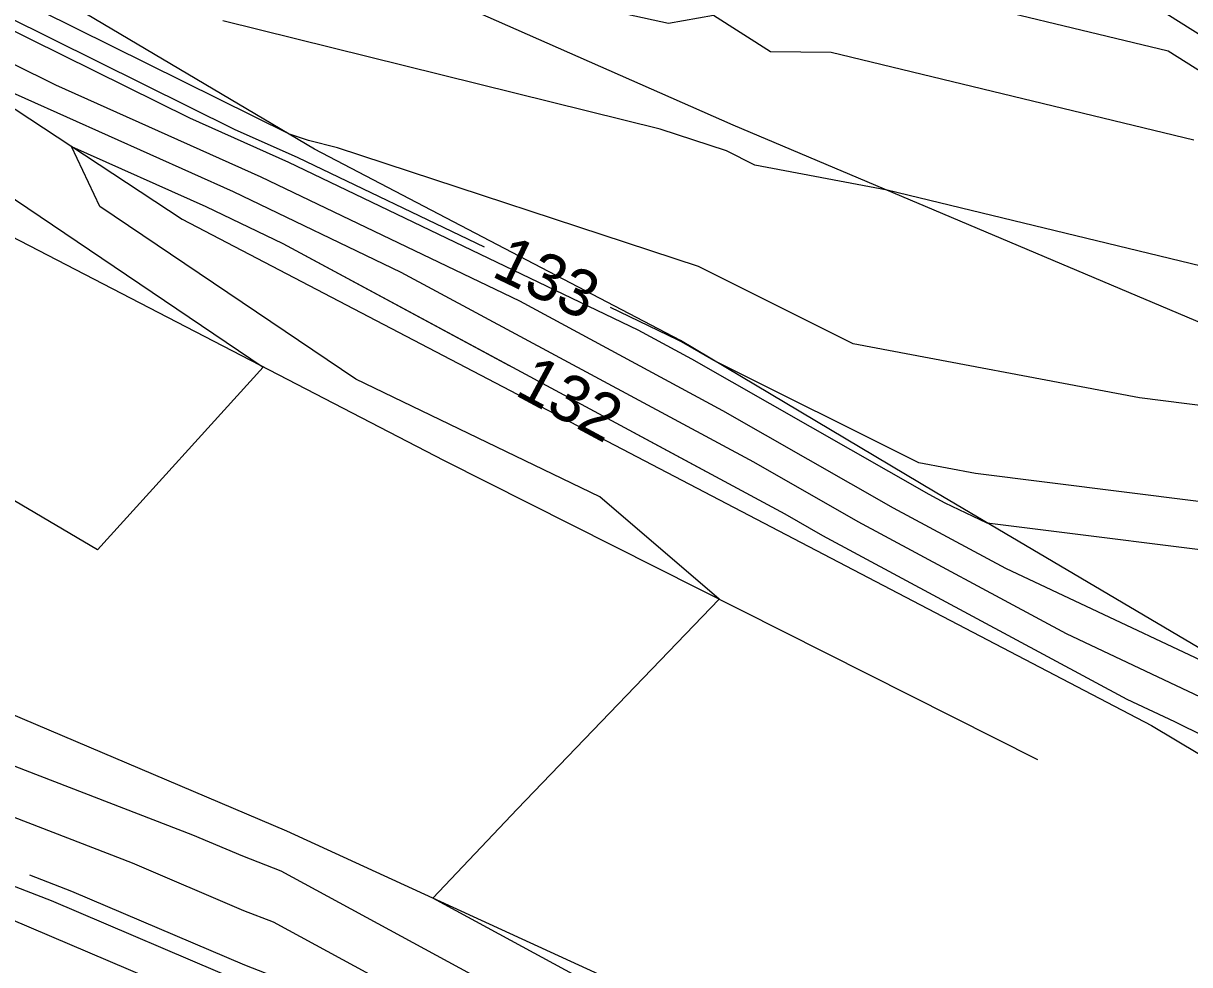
# Model space of a CAD drawing. Extents: x 2354170 to 2357230, y 866100 to 868290.
# Drawn here: x 2355143.45 to 2355193.44, y 867532.18 to 867572.53 of the extents above; entities that cross this region are included whole.
import ezdxf

# ---------------------------------------------------------------- set-up
doc = ezdxf.new("R2010")
doc.units = 0
for name, color, linetype in [('Default', 7, 'Continuous'), ('DTM Contours Minor', 7, 'Continuous'), ('DTM Contours Minor Text', 7, 'Continuous'), ('PH Exist DTM Breakline', 7, 'Continuous')]:
    doc.layers.add(name, color=color, linetype=linetype)

msp = doc.modelspace()

# ---------------------------------------------------------------- linework, layer by layer
at = {"layer": 'Default'}
for points in [[(2355195.185, 867571.205), (2355191.954, 867573.235), (2355183.522, 867575.274), (2355177.568, 867575.353), (2355171.95, 867578.913), (2355167.541, 867578.113), (2355149.189, 867582.139), (2355147.265, 867582.225), (2355142.45, 867583.788), (2355140.894, 867584.558), (2355139.703, 867584.661), (2355124.733, 867589.542), (2355116.111, 867592.405), (2355112.808, 867593.938), (2355107.819, 867595.785), (2355100.126, 867597.682)], [(2355039.748, 867582.774), (2355057.845, 867572.501), (2355066.09, 867568.423), (2355075.66, 867563.616), (2355088.2, 867558.035), (2355090.288, 867556.998), (2355109.078, 867548.638), (2355117.687, 867544.873), (2355118.143, 867544.673), (2355135.4, 867537.032), (2355142.924, 867534.128), (2355152.971, 867529.837), (2355153.53, 867529.622), (2355160.154, 867526.024), (2355180.934, 867517.127), (2355182.414, 867516.349), (2355190.855, 867512.84), (2355199.936, 867509.264)], [(2355213.776, 867534.763), (2355213.484, 867534.942), (2355205.64, 867545.598), (2355197.096, 867549.561), (2355184.765, 867551.103), (2355182.963, 867551.953), (2355182.27, 867552.325), (2355172.1, 867558.137), (2355169.804, 867559.374), (2355154.832, 867566.554), (2355150.594, 867568.454), (2355135.585, 867575.896), (2355126.87, 867579.511), (2355126.831, 867579.53)], [(2355196.477, 867555.819), (2355191.29, 867556.468), (2355179.022, 867558.791), (2355172.392, 867562.107), (2355156.926, 867567.194), (2355155.672, 867567.504), (2355154.867, 867567.769), (2355133.535, 867578.346)], [(2355062.336, 867577.188), (2355085.998, 867565.304), (2355089.249, 867563.857), (2355094.47, 867561.263), (2355100.002, 867558.802), (2355121.91, 867549.221), (2355123.07, 867548.714), (2355128.285, 867546.405), (2355150.708, 867537.749), (2355152.846, 867536.836), (2355154.489, 867536.205), (2355173.961, 867525.629), (2355181.609, 867522.355), (2355185.848, 867520.129), (2355189.188, 867518.74), (2355211.575, 867509.924)], [(2355193.625, 867567.513), (2355178.08, 867571.272), (2355175.48, 867571.306), (2355173.027, 867572.861), (2355171.102, 867572.512), (2355157.058, 867575.592)], [(2355063.587, 867574.266), (2355082.552, 867564.741), (2355088.899, 867561.917), (2355093.076, 867559.842), (2355103.027, 867555.414), (2355120.503, 867547.772), (2355121.428, 867547.367), (2355130.657, 867543.28), (2355148.114, 867536.542), (2355152.888, 867534.503), (2355154.169, 867534.011), (2355169.359, 867525.761), (2355181.384, 867520.612), (2355184.703, 867518.869), (2355189.744, 867516.774), (2355207.695, 867509.704)], [(2355197.63, 867543.467), (2355185.559, 867549.156), (2355180.75, 867551.741), (2355173.432, 867555.923), (2355164.728, 867560.611), (2355153.645, 867565.926), (2355144.841, 867569.873), (2355137.635, 867573.447)], [(2355195.295, 867561.791), (2355180.472, 867565.375), (2355174.81, 867566.447), (2355173.592, 867567.056), (2355170.751, 867567.991), (2355152.007, 867572.626)], [(2355195.209, 867543.034), (2355188.156, 867546.359), (2355179.23, 867551.157), (2355174.764, 867553.709), (2355159.653, 867561.848), (2355152.458, 867565.299), (2355139.953, 867570.905)], [(2355184.789, 867522.546), (2355181.834, 867524.097), (2355178.563, 867525.498), (2355161.009, 867535.032), (2355164.616, 867538.845), (2355173.269, 867547.841), (2355168.167, 867552.236), (2355157.704, 867557.272), (2355146.74, 867564.68), (2355145.524, 867567.247), (2355151.271, 867564.671), (2355154.577, 867563.085), (2355164.274, 867557.863)], [(2355142.598, 867565.318), (2355153.74, 867557.789), (2355146.638, 867549.954), (2355131.839, 867558.693)], [(2355169.556, 867555.017), (2355176.096, 867551.495), (2355177.71, 867550.573), (2355190.752, 867543.561), (2355192.788, 867542.602), (2355205.585, 867536.275), (2355212.782, 867531.865), (2355223.534, 867527.469), (2355235.694, 867519.73), (2355241.245, 867516.51), (2355254.525, 867511.276), (2355258.351, 867509.501)], [(2355143.722, 867536.028), (2355145.519, 867535.335), (2355152.929, 867532.17), (2355153.849, 867531.817), (2355164.756, 867525.893), (2355181.159, 867518.869), (2355183.559, 867517.609), (2355190.3, 867514.807), (2355203.816, 867509.484), (2355216.916, 867504.081), (2355224.347, 867501.177), (2355226.666, 867500.212), (2355235.349, 867496.169)]]:
    msp.add_lwpolyline(points, dxfattribs=at)
at = {"layer": 'DTM Contours Minor'}
for points in [[(2355199.038, 867567.226), (2355192.511, 867571.327), (2355181.708, 867573.94), (2355176.872, 867574.004), (2355172.309, 867576.896), (2355168.728, 867576.246), (2355147.498, 867580.903), (2355146.816, 867580.934), (2355141.204, 867582.756), (2355140.995, 867582.859), (2355140.836, 867582.873), (2355138.832, 867583.526), (2355121.1, 867589.415)], [(2355163.212, 867562.934), (2355155.228, 867566.763), (2355152.512, 867567.981), (2355134.902, 867576.713)], [(2355190.247, 867520.071), (2355188.632, 867520.707), (2355186.993, 867521.389), (2355181.834, 867524.097), (2355178.563, 867525.498), (2355161.009, 867535.032), (2355164.616, 867538.845), (2355173.269, 867547.841), (2355168.167, 867552.236), (2355157.704, 867557.272), (2355146.74, 867564.68), (2355145.524, 867567.247), (2355151.271, 867564.671), (2355154.577, 867563.085), (2355176.096, 867551.495), (2355177.71, 867550.573), (2355190.752, 867543.561), (2355192.788, 867542.602), (2355205.585, 867536.275), (2355212.782, 867531.865), (2355223.534, 867527.469), (2355235.694, 867519.73), (2355241.245, 867516.51), (2355247.284, 867514.129)], [(2355196.89, 867551.647), (2355184.265, 867553.226), (2355181.831, 867553.687), (2355173.052, 867558.077), (2355171.656, 867558.875), (2355171.496, 867558.961), (2355168.622, 867560.339)], [(2355115.591, 867547.166), (2355118.626, 867545.839), (2355119.238, 867545.571), (2355133.819, 867539.115), (2355144.654, 867534.933), (2355152.943, 867531.392), (2355153.743, 867531.085), (2355163.222, 867525.936), (2355181.084, 867518.288), (2355183.177, 867517.189), (2355190.485, 867514.152), (2355202.522, 867509.411), (2355217.087, 867503.404), (2355223.911, 867500.737), (2355226.535, 867499.645), (2355241.683, 867492.593), (2355253.966, 867487.474), (2355260.351, 867484.508), (2355267.475, 867481.396), (2355284.39, 867476.569), (2355295.537, 867471.814), (2355300.054, 867470.541)]]:
    msp.add_lwpolyline(points, dxfattribs=at)
at = {"layer": 'PH Exist DTM Breakline'}
for points in [[(2355050.188, 867621.573), (2355078.932, 867609.531), (2355113.418, 867594.369), (2355146.57, 867580.225), (2355173.862, 867568.17), (2355196.189, 867558.73)], [(2355197.698, 867543.479), (2355182.526, 867552.424), (2355171.622, 867558.931), (2355155.934, 867567.137), (2355128.386, 867583.451), (2355110.678, 867592.43), (2355097.974, 867598.392), (2355088.708, 867602.151), (2355072.252, 867609.23), (2355060.763, 867614.109), (2355050.188, 867621.573)], [(2355096.449, 867591.274), (2355103.814, 867588.54), (2355125.244, 867578.056), (2355139.528, 867571.184), (2355150.261, 867564.137), (2355191.806, 867542.427), (2355212.157, 867530.273)], [(2355035.245, 867587.895), (2355062.077, 867577.792), (2355096.215, 867563.043), (2355125.204, 867550.464), (2355154.737, 867537.91), (2355188.097, 867522.603), (2355227.663, 867504.53)], [(2355186.939, 867540.957), (2355161.504, 867553.766), (2355137.78, 867566.06), (2355121.49, 867575.374), (2355102.848, 867585.599), (2355103.305, 867580.958), (2355104.491, 867572.524), (2355103.108, 867566.331), (2355102.483, 867562.403)]]:
    msp.add_lwpolyline(points, dxfattribs=at)

# ---------------------------------------------------------------- texts
at = {"layer": 'Default'}
msp.add_text('132', height=2, rotation=331.693, dxfattribs=at).set_placement((2355164.465, 867556.624))
at = {"layer": 'DTM Contours Minor Text'}
msp.add_text('133', height=2, rotation=334.3775, dxfattribs=at).set_placement((2355163.462, 867561.706))

doc.saveas('drawing.dxf')
